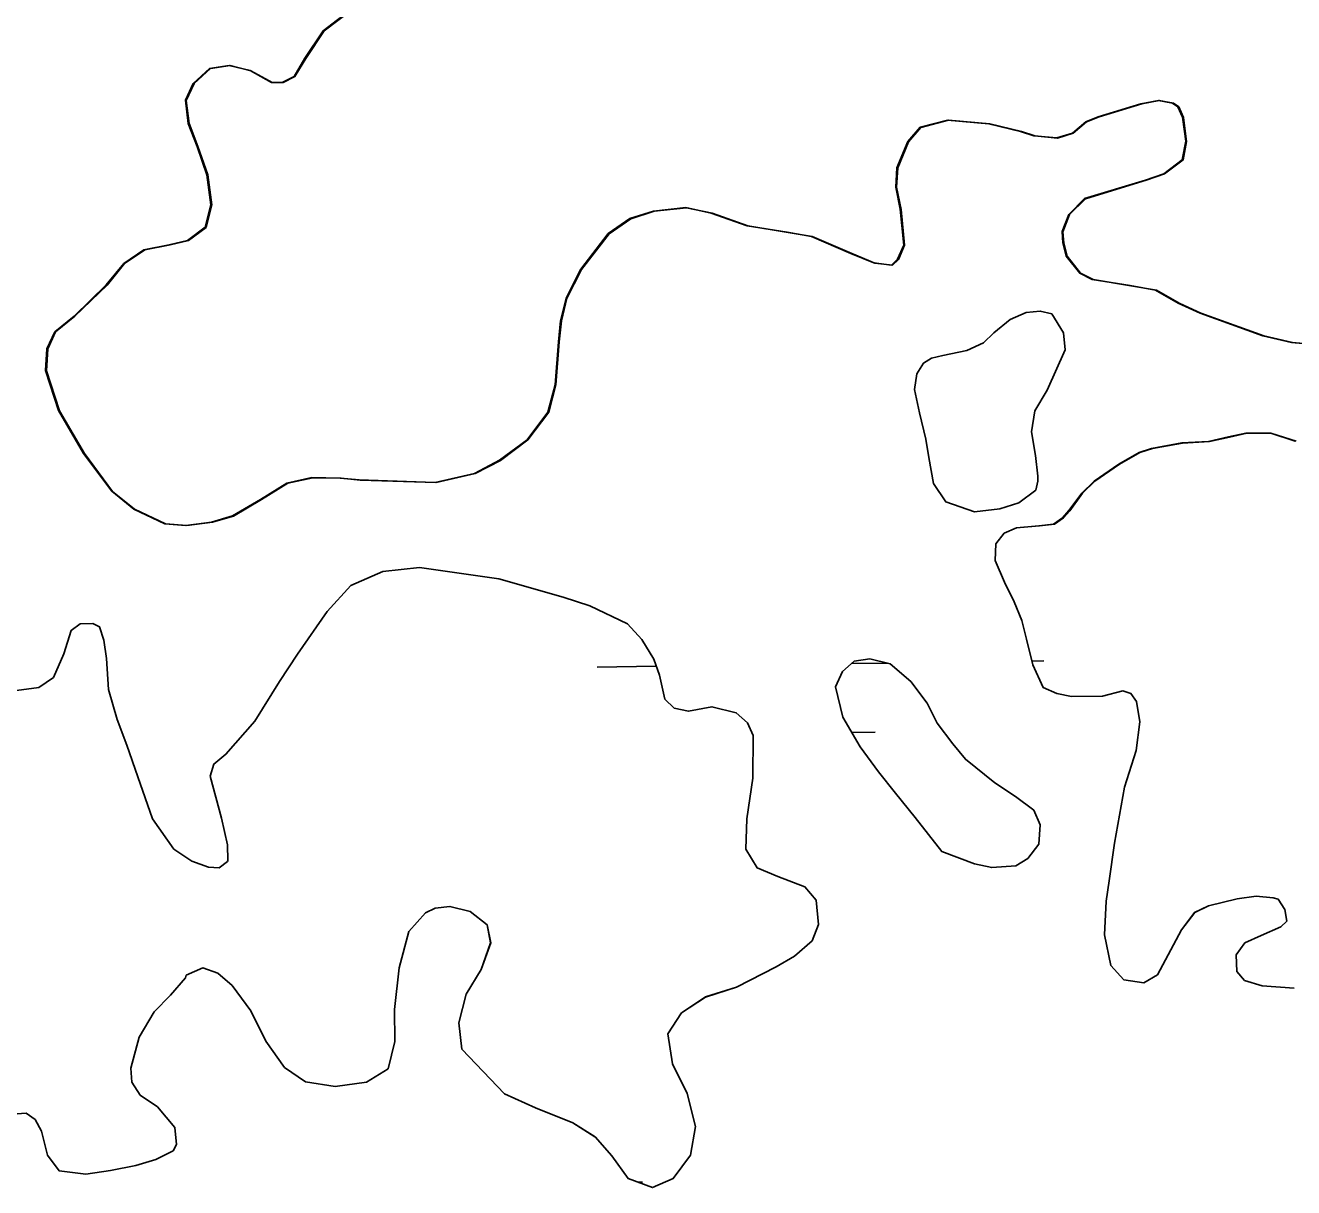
# Model space of a CAD drawing. Extents: x 3767014 to 3805179, y 361544 to 387384.
# Drawn here: x 3783029.3 to 3783313, y 368730.3 to 368990.4 of the extents above; entities that cross this region are included whole.
import ezdxf

# ---------------------------------------------------------------- set-up
doc = ezdxf.new("R2010")
doc.units = 0
doc.layers.add('V-TOPO-SHOR', color=7, linetype='Continuous')
doc.layers.add('V-WETL-SWMP', color=7, linetype='Continuous')

msp = doc.modelspace()

# ---------------------------------------------------------------- linework, layer by layer
at = {"layer": 'V-TOPO-SHOR'}
for points in [[(3783102.345, 368994.088), (3783095.891, 368989.22), (3783091.826, 368983.037), (3783089.377, 368978.953), (3783086.761, 368977.614), (3783084.308, 368977.651), (3783079.532, 368980.28), (3783074.893, 368981.441), (3783070.496, 368980.743), (3783066.851, 368977.415), (3783065.079, 368973.645), (3783065.7, 368968.461), (3783067.69, 368963.31), (3783069.906, 368956.988), (3783070.76, 368950.24), (3783069.509, 368945.206), (3783065.561, 368942.265), (3783061.465, 368941.28), (3783055.804, 368940.16), (3783051.268, 368937.104), (3783047.364, 368932.3), (3783040.178, 368925.353), (3783035.85, 368921.814), (3783034.081, 368918.041), (3783033.81, 368913.13), (3783036.68, 368904.174), (3783042.312, 368894.602), (3783048.603, 368886.125), (3783053.508, 368882.126), (3783060.457, 368878.863), (3783065.173, 368878.49), (3783070.945, 368879.222), (3783075.618, 368880.612), (3783081.904, 368884.299), (3783087.798, 368887.977), (3783093.358, 368889.191), (3783099.74, 368889.056), (3783103.967, 368888.669), (3783120.953, 368888.108), (3783129.733, 368890.09), (3783135.348, 368893.074), (3783141.513, 368897.641), (3783146.168, 368903.839), (3783147.782, 368909.96), (3783148.525, 368919.592)], [(3783148.525, 368919.592), (3783148.996, 368924.312), (3783150.245, 368929.346), (3783153.52, 368935.804), (3783159.699, 368943.805), (3783164.522, 368947.162), (3783169.775, 368948.86), (3783177.017, 368949.628), (3783182.737, 368948.397), (3783190.753, 368945.552), (3783199.717, 368944.106), (3783205.136, 368943.16), (3783213.961, 368939.357), (3783219.113, 368937.227), (3783223.05, 368936.736), (3783224.391, 368938.044), (3783225.784, 368941.219), (3783224.997, 368949.243), (3783223.992, 368954.221), (3783224.276, 368958.545), (3783226.683, 368964.392), (3783229.45, 368967.601), (3783235.59, 368969.223), (3783244.832, 368968.371), (3783251.937, 368966.683), (3783254.904, 368965.678), (3783260.016, 368965.215), (3783263.522, 368966.282), (3783266.5, 368968.809), (3783269.316, 368969.958), (3783278.86, 368972.842), (3783282.765, 368973.624), (3783285.919, 368973.016), (3783287.117, 368972.164), (3783288.156, 368969.833), (3783288.877, 368964.457), (3783288.096, 368960.316), (3783283.955, 368957.175), (3783279.869, 368955.798), (3783266.238, 368951.635), (3783262.697, 368948.114), (3783261.22, 368944.252), (3783261.382, 368941.704), (3783262.142, 368938.782), (3783265.179, 368934.931), (3783267.96, 368933.528), (3783276.431, 368932.169), (3783282.147, 368931.132), (3783287.222, 368928.218), (3783292.084, 368925.984), (3783306.137, 368920.933), (3783312.551, 368919.426), (3783315.896, 368919.115)], [(3783255.269, 368894.141), (3783254.353, 368899.417), (3783255.119, 368904.144), (3783257.851, 368908.723), (3783261.945, 368917.753), (3783261.556, 368921.568), (3783258.902, 368925.82), (3783256.336, 368926.442), (3783253.202, 368926.17), (3783249.61, 368924.609), (3783245.959, 368921.576), (3783243.659, 368919.36), (3783239.876, 368917.599), (3783234.508, 368916.487), (3783231.973, 368915.932), (3783230.232, 368914.812), (3783228.723, 368912.42), (3783228.223, 368908.875), (3783229.331, 368903.703), (3783230.752, 368897.754), (3783231.442, 368893.652), (3783232.468, 368887.889), (3783235.219, 368883.737), (3783241.65, 368881.544), (3783247.325, 368882.173), (3783251.509, 368883.551), (3783255.361, 368886.394), (3783255.803, 368888.368), (3783255.775, 368889.544), (3783255.269, 368894.141)], [(3783313.391, 368897.373), (3783307.954, 368899.104), (3783302.361, 368899.161), (3783298.457, 368898.28), (3783293.97, 368897.287), (3783287.994, 368896.943), (3783281.256, 368895.698), (3783278.432, 368894.842), (3783273.887, 368892.179), (3783268.388, 368888.413), (3783265.609, 368885.697), (3783262.765, 368881.8), (3783261.333, 368880.194), (3783259.308, 368878.771), (3783255.982, 368878.396)], [(3783255.982, 368878.396), (3783250.989, 368877.978), (3783248.273, 368876.733), (3783246.368, 368874.333), (3783246.266, 368870.602), (3783248.347, 368865.748), (3783250.515, 368861.388), (3783252.189, 368857.21), (3783253.272, 368853.019), (3783254.689, 368847.267), (3783256.973, 368842.22), (3783260.049, 368840.826), (3783263.299, 368840.219), (3783270.262, 368840.293), (3783274.846, 368841.485), (3783276.625, 368840.842), (3783277.846, 368839.107), (3783278.647, 368834.516), (3783277.823, 368828.12), (3783275.182, 368819.912), (3783272.939, 368807.398), (3783271.776, 368798.932), (3783271.102, 368794.404), (3783270.701, 368786.838), (3783272.144, 368780.008), (3783275.071, 368776.746), (3783279.501, 368776.07), (3783282.595, 368777.911), (3783287.939, 368787.952), (3783290.884, 368791.85), (3783293.986, 368793.302), (3783300.421, 368794.93), (3783304.626, 368795.526), (3783308.46, 368795.129), (3783309.547, 368794.862), (3783311.075, 368792.544), (3783311.532, 368789.908), (3783310.19, 368788.6), (3783305.725, 368786.724), (3783302.135, 368785.065), (3783300.143, 368782.368), (3783300.333, 368778.644), (3783302.049, 368776.625), (3783306.004, 368775.449), (3783313.176, 368774.939)], [(3783143.411, 368748.154), (3783151.736, 368744.729), (3783156.717, 368741.614), (3783160.453, 368737.391), (3783164.108, 368732.282), (3783169.556, 368730.258), (3783174.211, 368732.335), (3783178.106, 368737.533), (3783179.223, 368743.937), (3783177.373, 368751.347), (3783174.072, 368757.935), (3783173.021, 368764.679), (3783176.044, 368769.365), (3783181.451, 368772.93), (3783188.361, 368775.163), (3783197.274, 368779.697), (3783201.335, 368782.054), (3783205.273, 368785.487), (3783206.752, 368789.155), (3783206.223, 368794.633), (3783203.698, 368797.613), (3783197.657, 368799.917), (3783192.997, 368801.86), (3783190.444, 368806.016), (3783190.669, 368812.791), (3783192.012, 368821.947), (3783192.072, 368831.464), (3783190.824, 368834.278), (3783188.316, 368836.572), (3783182.886, 368837.907), (3783177.615, 368836.896), (3783174.459, 368837.602), (3783172.347, 368839.609), (3783171.137, 368844.977), (3783169.869, 368848.573), (3783167.211, 368852.923), (3783163.985, 368856.472), (3783155.548, 368860.482), (3783149.615, 368862.395), (3783135.188, 368866.553), (3783117.469, 368869.057), (3783109.251, 368868.169), (3783102.068, 368865.047), (3783096.817, 368859.229), (3783090.188, 368849.646), (3783086.118, 368843.564), (3783080.648, 368834.696), (3783074.16, 368827.276), (3783071.467, 368825.052), (3783070.652, 368822.383), (3783073.14, 368812.93), (3783074.465, 368806.978), (3783074.551, 368803.45), (3783074.459, 368803.249), (3783072.63, 368801.832), (3783070.273, 368801.969), (3783066.511, 368803.347), (3783062.521, 368805.995), (3783057.741, 368812.844)], [(3783057.741, 368812.844), (3783054.471, 368822.181), (3783051.939, 368829.279), (3783049.836, 368835.016), (3783047.905, 368841.735), (3783047.44, 368848.69), (3783046.848, 368852.794), (3783045.89, 368855.813), (3783044.399, 368856.56), (3783041.556, 368856.491), (3783039.535, 368854.969), (3783037.896, 368849.728), (3783035.576, 368844.473), (3783032.295, 368842.233), (3783026.135, 368841.395)], [(3783234.306, 368805.53), (3783241.633, 368802.768), (3783245.481, 368801.883), (3783250.866, 368802.309), (3783253.571, 368803.945), (3783256.043, 368807.146), (3783256.33, 368811.47), (3783254.876, 368814.769), (3783250.778, 368817.806), (3783246.19, 368820.833), (3783239.583, 368826.162), (3783236.753, 368829.625), (3783233.302, 368834.25), (3783231.035, 368838.706), (3783227.383, 368843.521), (3783222.771, 368847.527), (3783218.233, 368848.592), (3783214.712, 368848.112), (3783212.122, 368845.792), (3783210.541, 368842.319), (3783212.179, 368835.591), (3783216.07, 368828.919), (3783220.131, 368823.328), (3783223.98, 368818.519), (3783228.329, 368813.133), (3783234.306, 368805.53)], [(3783026.413, 368746.734), (3783029.448, 368746.908), (3783031.445, 368745.485), (3783032.885, 368742.874), (3783034.193, 368737.51), (3783036.829, 368734.043), (3783042.834, 368733.31), (3783048.306, 368734.129), (3783053.969, 368735.251), (3783058.45, 368736.539), (3783062.325, 368738.499), (3783063.074, 368739.89), (3783062.685, 368743.707), (3783058.843, 368748.322), (3783054.954, 368750.972), (3783053.117, 368753.87), (3783052.842, 368757.001), (3783054.733, 368763.915), (3783058.122, 368769.59), (3783061.759, 368773.309), (3783065.096, 368777.219), (3783065.278, 368777.813), (3783068.964, 368779.472), (3783072.329, 368778.28), (3783075.536, 368775.515), (3783079.7, 368769.83), (3783083.104, 368763.047), (3783087.271, 368757.165), (3783091.961, 368753.945), (3783098.56, 368752.932), (3783105.599, 368753.89), (3783110.43, 368756.854), (3783111.948, 368762.973), (3783111.868, 368770.133), (3783112.912, 368779.48), (3783115.067, 368787.576), (3783118.788, 368791.788), (3783120.922, 368792.823), (3783124.248, 368793.197), (3783128.788, 368792.034), (3783132.59, 368789.087), (3783133.376, 368785.085), (3783131.269, 368779.05), (3783127.873, 368773.569), (3783126.263, 368767.153), (3783126.9, 368761.283), (3783136.468, 368751.22), (3783143.411, 368748.154)]]:
    msp.add_lwpolyline(points, dxfattribs=at)
at = {"layer": 'V-WETL-SWMP'}
for p, q in [((3783157.178, 368846.774), (3783170.439, 368846.958)), ((3783214.102, 368847.565), (3783222.132, 368847.676)), ((3783254.477, 368848.126), (3783257.168, 368848.163)), ((3783214.195, 368832.134), (3783219.386, 368832.206)), ((3783166.326, 368731.458), (3783167.372, 368731.472))]:
    msp.add_line(p, q, dxfattribs=at)
for points in [[(3783148.721, 368919.57), (3783147.978, 368909.938), (3783146.363, 368903.816), (3783141.709, 368897.619), (3783135.544, 368893.052), (3783129.928, 368890.069), (3783121.148, 368888.086), (3783104.162, 368888.648), (3783099.935, 368889.034), (3783093.555, 368889.17), (3783087.993, 368887.954), (3783082.1, 368884.277), (3783075.814, 368880.59), (3783071.14, 368879.199), (3783065.37, 368878.468), (3783060.652, 368878.842), (3783053.704, 368882.104), (3783048.799, 368886.103), (3783042.507, 368894.58), (3783036.875, 368904.153), (3783034.006, 368913.108), (3783034.277, 368918.019), (3783036.047, 368921.791), (3783040.374, 368925.331), (3783047.56, 368932.278), (3783051.464, 368937.083), (3783055.999, 368940.138), (3783061.661, 368941.259), (3783065.757, 368942.243), (3783069.706, 368945.185), (3783070.956, 368950.219), (3783070.102, 368956.967), (3783067.886, 368963.289), (3783065.895, 368968.439), (3783065.276, 368973.623), (3783067.047, 368977.394), (3783070.693, 368980.722), (3783075.09, 368981.419), (3783079.729, 368980.258), (3783084.503, 368977.629), (3783086.957, 368977.592), (3783089.572, 368978.932), (3783092.022, 368983.014), (3783096.088, 368989.197), (3783102.54, 368994.065)], [(3783276.627, 368932.147), (3783268.157, 368933.507), (3783265.375, 368934.91), (3783262.337, 368938.759), (3783261.578, 368941.683), (3783261.417, 368944.23), (3783262.892, 368948.092), (3783266.434, 368951.613), (3783280.065, 368955.776), (3783284.152, 368957.152), (3783288.292, 368960.295), (3783289.073, 368964.435), (3783288.352, 368969.812), (3783287.313, 368972.141), (3783286.115, 368972.994), (3783282.961, 368973.603), (3783279.056, 368972.82), (3783269.513, 368969.936), (3783266.697, 368968.787), (3783263.718, 368966.261), (3783260.213, 368965.194), (3783255.1, 368965.656), (3783252.132, 368966.662), (3783245.028, 368968.35), (3783235.785, 368969.201), (3783229.645, 368967.578), (3783226.879, 368964.37), (3783224.473, 368958.523), (3783224.187, 368954.2), (3783225.193, 368949.221), (3783225.98, 368941.196), (3783224.587, 368938.023), (3783223.246, 368936.714), (3783219.31, 368937.206), (3783214.156, 368939.335), (3783205.331, 368943.139), (3783199.912, 368944.084), (3783190.949, 368945.531), (3783182.933, 368948.374), (3783177.213, 368949.606), (3783169.972, 368948.838), (3783164.717, 368947.139), (3783159.895, 368943.783), (3783153.716, 368935.782), (3783150.442, 368929.325), (3783149.193, 368924.291), (3783148.721, 368919.57)], [(3783316.091, 368919.093), (3783312.748, 368919.403), (3783306.334, 368920.912), (3783292.279, 368925.961), (3783287.417, 368928.195), (3783282.342, 368931.111), (3783276.627, 368932.147)], [(3783313.177, 368774.939), (3783306.004, 368775.449), (3783302.05, 368776.626), (3783300.333, 368778.644), (3783300.143, 368782.367), (3783302.136, 368785.065), (3783305.725, 368786.723), (3783310.191, 368788.6), (3783311.532, 368789.908), (3783311.075, 368792.545), (3783309.546, 368794.862), (3783308.46, 368795.129), (3783304.625, 368795.525), (3783300.421, 368794.931), (3783293.987, 368793.301), (3783290.883, 368791.85), (3783287.939, 368787.952), (3783282.595, 368777.912), (3783279.501, 368776.07), (3783275.07, 368776.745), (3783272.145, 368780.008), (3783270.701, 368786.839), (3783271.102, 368794.403), (3783271.775, 368798.932), (3783272.94, 368807.398), (3783275.181, 368819.912), (3783277.823, 368828.119), (3783278.646, 368834.516), (3783277.846, 368839.107), (3783276.626, 368840.843), (3783274.845, 368841.485), (3783270.263, 368840.293), (3783263.3, 368840.219), (3783260.048, 368840.826), (3783256.972, 368842.221), (3783254.689, 368847.266), (3783253.272, 368853.019), (3783252.188, 368857.21), (3783250.515, 368861.387), (3783248.347, 368865.748), (3783246.265, 368870.602), (3783246.369, 368874.332), (3783248.272, 368876.734), (3783250.988, 368877.978), (3783256.177, 368878.374), (3783259.503, 368878.75), (3783261.528, 368880.173), (3783262.96, 368881.778), (3783265.806, 368885.675), (3783268.584, 368888.392), (3783274.083, 368892.157), (3783278.628, 368894.82), (3783281.452, 368895.675), (3783288.19, 368896.92), (3783294.165, 368897.264), (3783298.653, 368898.258), (3783302.556, 368899.139), (3783308.149, 368899.081), (3783313.587, 368897.351)], [(3783057.741, 368812.843), (3783062.521, 368805.996), (3783066.511, 368803.348), (3783070.273, 368801.969), (3783072.63, 368801.831), (3783074.459, 368803.25), (3783074.552, 368803.449), (3783074.465, 368806.978), (3783073.141, 368812.929), (3783070.651, 368822.384), (3783071.468, 368825.052), (3783074.16, 368827.277), (3783080.648, 368834.697), (3783086.118, 368843.563), (3783090.187, 368849.647), (3783096.817, 368859.229), (3783102.069, 368865.048), (3783109.251, 368868.169), (3783117.469, 368869.058), (3783135.189, 368866.553), (3783149.614, 368862.396), (3783155.548, 368860.483), (3783163.985, 368856.473), (3783167.212, 368852.923), (3783169.87, 368848.574), (3783171.136, 368844.976), (3783172.348, 368839.61), (3783174.458, 368837.602), (3783177.614, 368836.895), (3783182.887, 368837.908), (3783188.315, 368836.571), (3783190.824, 368834.279), (3783192.071, 368831.464), (3783192.012, 368821.947), (3783190.668, 368812.791), (3783190.443, 368806.016), (3783192.998, 368801.861), (3783197.657, 368799.916), (3783203.698, 368797.613), (3783206.224, 368794.634), (3783206.752, 368789.154), (3783205.273, 368785.487), (3783201.335, 368782.055), (3783197.273, 368779.698), (3783188.36, 368775.162), (3783181.45, 368772.931), (3783176.045, 368769.364), (3783173.021, 368764.678), (3783174.071, 368757.935), (3783177.373, 368751.346), (3783179.223, 368743.936), (3783178.106, 368737.532), (3783174.212, 368732.335), (3783169.555, 368730.258), (3783164.109, 368732.282), (3783160.452, 368737.391), (3783156.718, 368741.615), (3783151.736, 368744.729), (3783143.411, 368748.153)], [(3783026.135, 368841.395), (3783032.294, 368842.233), (3783035.575, 368844.473), (3783037.897, 368849.729), (3783039.534, 368854.969), (3783041.556, 368856.491), (3783044.399, 368856.561), (3783045.889, 368855.813), (3783046.847, 368852.795), (3783047.439, 368848.69), (3783047.905, 368841.736), (3783049.836, 368835.015), (3783051.94, 368829.279), (3783054.47, 368822.18), (3783057.741, 368812.843)], [(3783143.411, 368748.153), (3783136.468, 368751.219), (3783126.9, 368761.283), (3783126.264, 368767.153), (3783127.872, 368773.57), (3783131.268, 368779.049), (3783133.375, 368785.085), (3783132.59, 368789.088), (3783128.789, 368792.035), (3783124.248, 368793.198), (3783120.922, 368792.822), (3783118.789, 368791.788), (3783115.067, 368787.576), (3783112.913, 368779.479), (3783111.868, 368770.133), (3783111.947, 368762.974), (3783110.43, 368756.854), (3783105.599, 368753.89), (3783098.559, 368752.931), (3783091.961, 368753.946), (3783087.271, 368757.165), (3783083.104, 368763.046), (3783079.699, 368769.829), (3783075.537, 368775.514), (3783072.329, 368778.28), (3783068.964, 368779.472), (3783065.277, 368777.812), (3783065.096, 368777.219), (3783061.759, 368773.31), (3783058.123, 368769.591), (3783054.732, 368763.915), (3783052.842, 368757.002), (3783053.116, 368753.869), (3783054.953, 368750.972), (3783058.844, 368748.321), (3783062.686, 368743.707), (3783063.075, 368739.891), (3783062.324, 368738.499), (3783058.449, 368736.539), (3783053.968, 368735.251), (3783048.306, 368734.13), (3783042.833, 368733.309), (3783036.83, 368734.043), (3783034.194, 368737.51), (3783032.884, 368742.873), (3783031.446, 368745.486), (3783029.449, 368746.908), (3783026.413, 368746.735)]]:
    msp.add_lwpolyline(points, dxfattribs=at)
for points in [[(3783255.269, 368894.141), (3783255.775, 368889.543), (3783255.804, 368888.367), (3783255.362, 368886.394), (3783251.508, 368883.552), (3783247.324, 368882.173), (3783241.65, 368881.543), (3783235.219, 368883.738), (3783232.468, 368887.889), (3783231.443, 368893.651), (3783230.753, 368897.754), (3783229.331, 368903.703), (3783228.222, 368908.875), (3783228.723, 368912.419), (3783230.233, 368914.811), (3783231.972, 368915.933), (3783234.508, 368916.486), (3783239.876, 368917.6), (3783243.659, 368919.361), (3783245.959, 368921.576), (3783249.611, 368924.609), (3783253.203, 368926.169), (3783256.335, 368926.443), (3783258.901, 368925.819), (3783261.557, 368921.569), (3783261.945, 368917.752), (3783257.852, 368908.724), (3783255.12, 368904.144), (3783254.354, 368899.416)], [(3783241.633, 368802.768), (3783234.306, 368805.53), (3783228.33, 368813.132), (3783223.979, 368818.518), (3783220.132, 368823.328), (3783216.07, 368828.918), (3783212.178, 368835.591), (3783210.54, 368842.319), (3783212.122, 368845.792), (3783214.713, 368848.112), (3783218.233, 368848.591), (3783222.772, 368847.526), (3783227.383, 368843.52), (3783231.034, 368838.705), (3783233.302, 368834.249), (3783236.752, 368829.625), (3783239.584, 368826.163), (3783246.19, 368820.833), (3783250.778, 368817.807), (3783254.875, 368814.769), (3783256.33, 368811.469), (3783256.044, 368807.146), (3783253.572, 368803.946), (3783250.866, 368802.309), (3783245.481, 368801.882)]]:
    msp.add_lwpolyline(points, close=True, dxfattribs=at)

doc.saveas('drawing.dxf')
